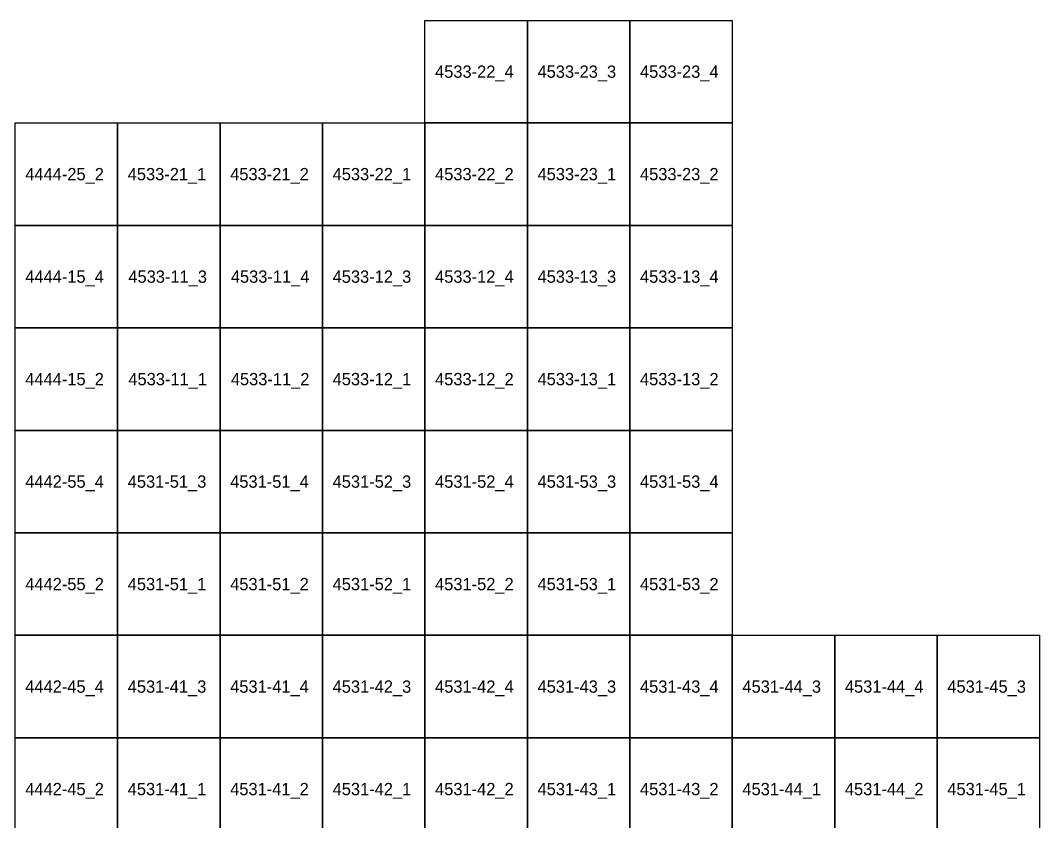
# Model space of a CAD drawing. Extents: x 312500 to 765000, y 172500 to 440000.
# Drawn here: x 697629 to 722500, y 365480 to 385000 of the extents above; entities that cross this region are included whole.
import ezdxf

# ---------------------------------------------------------------- set-up
doc = ezdxf.new("R2010")
doc.units = 0
doc.layers.add('Topo5_ramis_TKS2025', color=7, linetype='Continuous')
doc.layers.add('Topo5_ramis_TKS2025_Nr', color=7, linetype='Continuous')

msp = doc.modelspace()

# ---------------------------------------------------------------- linework, layer by layer
at = {"layer": 'Topo5_ramis_TKS2025'}
for points in [[(707500, 382500), (707500, 385000), (710000, 385000), (710000, 382500), (707500, 382500)], [(710000, 382500), (710000, 385000), (712500, 385000), (712500, 382500), (710000, 382500)], [(712500, 382500), (712500, 385000), (715000, 385000), (715000, 382500), (712500, 382500)], [(697500, 380000), (697500, 382500), (700000, 382500), (700000, 380000), (697500, 380000)], [(700000, 380000), (700000, 382500), (702500, 382500), (702500, 380000), (700000, 380000)], [(702500, 380000), (702500, 382500), (705000, 382500), (705000, 380000), (702500, 380000)], [(705000, 380000), (705000, 382500), (707500, 382500), (707500, 380000), (705000, 380000)], [(707500, 380000), (707500, 382500), (710000, 382500), (710000, 380000), (707500, 380000)], [(710000, 380000), (710000, 382500), (712500, 382500), (712500, 380000), (710000, 380000)], [(712500, 380000), (712500, 382500), (715000, 382500), (715000, 380000), (712500, 380000)], [(697500, 377500), (697500, 380000), (700000, 380000), (700000, 377500), (697500, 377500)], [(700000, 377500), (700000, 380000), (702500, 380000), (702500, 377500), (700000, 377500)], [(702500, 377500), (702500, 380000), (705000, 380000), (705000, 377500), (702500, 377500)], [(705000, 377500), (705000, 380000), (707500, 380000), (707500, 377500), (705000, 377500)], [(707500, 377500), (707500, 380000), (710000, 380000), (710000, 377500), (707500, 377500)], [(710000, 377500), (710000, 380000), (712500, 380000), (712500, 377500), (710000, 377500)], [(712500, 377500), (712500, 380000), (715000, 380000), (715000, 377500), (712500, 377500)], [(697500, 375000), (697500, 377500), (700000, 377500), (700000, 375000), (697500, 375000)], [(700000, 375000), (700000, 377500), (702500, 377500), (702500, 375000), (700000, 375000)], [(702500, 375000), (702500, 377500), (705000, 377500), (705000, 375000), (702500, 375000)], [(705000, 375000), (705000, 377500), (707500, 377500), (707500, 375000), (705000, 375000)], [(707500, 375000), (707500, 377500), (710000, 377500), (710000, 375000), (707500, 375000)], [(710000, 375000), (710000, 377500), (712500, 377500), (712500, 375000), (710000, 375000)], [(712500, 375000), (712500, 377500), (715000, 377500), (715000, 375000), (712500, 375000)], [(697500, 372500), (697500, 375000), (700000, 375000), (700000, 372500), (697500, 372500)], [(700000, 372500), (700000, 375000), (702500, 375000), (702500, 372500), (700000, 372500)], [(702500, 372500), (702500, 375000), (705000, 375000), (705000, 372500), (702500, 372500)], [(705000, 372500), (705000, 375000), (707500, 375000), (707500, 372500), (705000, 372500)], [(707500, 372500), (707500, 375000), (710000, 375000), (710000, 372500), (707500, 372500)], [(710000, 372500), (710000, 375000), (712500, 375000), (712500, 372500), (710000, 372500)], [(712500, 372500), (712500, 375000), (715000, 375000), (715000, 372500), (712500, 372500)], [(697500, 370000), (697500, 372500), (700000, 372500), (700000, 370000), (697500, 370000)], [(700000, 370000), (700000, 372500), (702500, 372500), (702500, 370000), (700000, 370000)], [(702500, 370000), (702500, 372500), (705000, 372500), (705000, 370000), (702500, 370000)], [(705000, 370000), (705000, 372500), (707500, 372500), (707500, 370000), (705000, 370000)], [(707500, 370000), (707500, 372500), (710000, 372500), (710000, 370000), (707500, 370000)], [(710000, 370000), (710000, 372500), (712500, 372500), (712500, 370000), (710000, 370000)], [(712500, 370000), (712500, 372500), (715000, 372500), (715000, 370000), (712500, 370000)], [(697500, 367500), (697500, 370000), (700000, 370000), (700000, 367500), (697500, 367500)], [(700000, 367500), (700000, 370000), (702500, 370000), (702500, 367500), (700000, 367500)], [(702500, 367500), (702500, 370000), (705000, 370000), (705000, 367500), (702500, 367500)], [(705000, 367500), (705000, 370000), (707500, 370000), (707500, 367500), (705000, 367500)], [(707500, 367500), (707500, 370000), (710000, 370000), (710000, 367500), (707500, 367500)], [(710000, 367500), (710000, 370000), (712500, 370000), (712500, 367500), (710000, 367500)], [(712500, 367500), (712500, 370000), (715000, 370000), (715000, 367500), (712500, 367500)], [(715000, 367500), (715000, 370000), (717500, 370000), (717500, 367500), (715000, 367500)], [(717500, 367500), (717500, 370000), (720000, 370000), (720000, 367500), (717500, 367500)], [(720000, 367500), (720000, 370000), (722500, 370000), (722500, 367500), (720000, 367500)], [(697500, 365000), (697500, 367500), (700000, 367500), (700000, 365000), (697500, 365000)], [(700000, 365000), (700000, 367500), (702500, 367500), (702500, 365000), (700000, 365000)], [(702500, 365000), (702500, 367500), (705000, 367500), (705000, 365000), (702500, 365000)], [(705000, 365000), (705000, 367500), (707500, 367500), (707500, 365000), (705000, 365000)], [(707500, 365000), (707500, 367500), (710000, 367500), (710000, 365000), (707500, 365000)], [(710000, 365000), (710000, 367500), (712500, 367500), (712500, 365000), (710000, 365000)], [(712500, 365000), (712500, 367500), (715000, 367500), (715000, 365000), (712500, 365000)], [(715000, 365000), (715000, 367500), (717500, 367500), (717500, 365000), (715000, 365000)], [(717500, 365000), (717500, 367500), (720000, 367500), (720000, 365000), (717500, 365000)], [(720000, 365000), (720000, 367500), (722500, 367500), (722500, 365000), (720000, 365000)]]:
    msp.add_lwpolyline(points, dxfattribs=at)

# ---------------------------------------------------------------- texts
at = {"layer": 'Topo5_ramis_TKS2025_Nr'}
for s, p in [('4533-22_4', (707748, 383600)), ('4533-23_3', (710248, 383600)), ('4533-23_4', (712748, 383600)), ('4444-25_2', (697748, 381100)), ('4533-21_1', (700248, 381100)), ('4533-21_2', (702748, 381100)), ('4533-22_1', (705248, 381100)), ('4533-22_2', (707748, 381100)), ('4533-23_1', (710248, 381100)), ('4533-23_2', (712748, 381100)), ('4444-15_4', (697748, 378600)), ('4533-11_3', (700264, 378600)), ('4533-11_4', (702764, 378600)), ('4533-12_3', (705248, 378600)), ('4533-12_4', (707748, 378600)), ('4533-13_3', (710248, 378600)), ('4533-13_4', (712748, 378600)), ('4444-15_2', (697748, 376100)), ('4533-11_1', (700264, 376100)), ('4533-11_2', (702764, 376100)), ('4533-12_1', (705248, 376100)), ('4533-12_2', (707748, 376100)), ('4533-13_1', (710248, 376100)), ('4533-13_2', (712748, 376100)), ('4442-55_4', (697748, 373600)), ('4531-51_3', (700248, 373600)), ('4531-51_4', (702748, 373600)), ('4531-52_3', (705248, 373600)), ('4531-52_4', (707748, 373600)), ('4531-53_3', (710248, 373600)), ('4531-53_4', (712748, 373600)), ('4442-55_2', (697748, 371100)), ('4531-51_1', (700248, 371100)), ('4531-51_2', (702748, 371100)), ('4531-52_1', (705248, 371100)), ('4531-52_2', (707748, 371100)), ('4531-53_1', (710248, 371100)), ('4531-53_2', (712748, 371100)), ('4442-45_4', (697748, 368600)), ('4531-41_3', (700248, 368600)), ('4531-41_4', (702748, 368600)), ('4531-42_3', (705248, 368600)), ('4531-42_4', (707748, 368600)), ('4531-43_3', (710248, 368600)), ('4531-43_4', (712748, 368600)), ('4531-44_3', (715248, 368600)), ('4531-44_4', (717748, 368600)), ('4531-45_3', (720248, 368600)), ('4442-45_2', (697748, 366100)), ('4531-41_1', (700248, 366100)), ('4531-41_2', (702748, 366100)), ('4531-42_1', (705248, 366100)), ('4531-42_2', (707748, 366100)), ('4531-43_1', (710248, 366100)), ('4531-43_2', (712748, 366100)), ('4531-44_1', (715248, 366100)), ('4531-44_2', (717748, 366100)), ('4531-45_1', (720248, 366100))]:
    msp.add_text(s, height=300, dxfattribs=at).set_placement(p)

doc.saveas('drawing.dxf')
